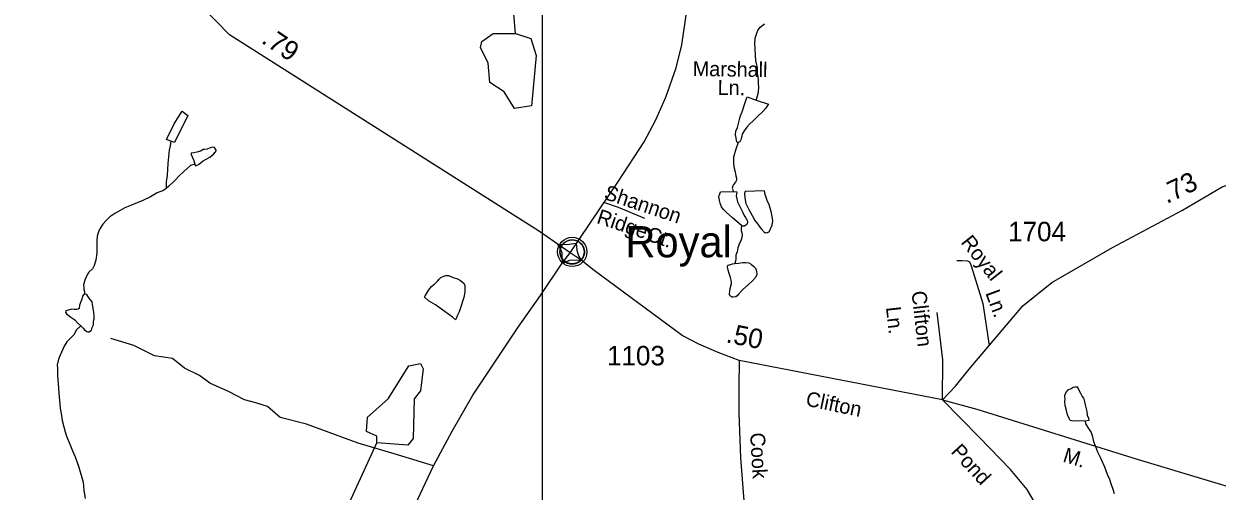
# Model space of a CAD drawing. Extents: x 2126262 to 2293712, y 749403 to 919119.
# Drawn here: x 2186363 to 2194027, y 823569 to 826569 of the extents above; entities that cross this region are included whole.
import ezdxf

# ---------------------------------------------------------------- set-up
doc = ezdxf.new("R2010")
doc.units = 0
for name, color, linetype in [('Exist Civil Demographics Community CELL', 7, 'Continuous'), ('Exist Civil Demographics Community Label', 7, 'Continuous'), ('Exist Hydrographic Misc Water Feature', 7, 'Continuous'), ('Exist Hydrographic Pond Under 1500 Sq Ft', 7, 'Continuous'), ('Exist Road Non-System Type 51', 7, 'Continuous'), ('Exist Road Non-System Type 51 Label', 7, 'Continuous'), ('Exist Road Primary US Attributed', 7, 'Continuous'), ('Exist Road Secondary Mileage Hundredths English Label', 7, 'Continuous'), ('Exist Road Secondary Type 51 Attributed', 7, 'Continuous'), ('Exist Road Secondary Type 51 Label', 7, 'Continuous'), ('Exist Road Secondary Type 51 Number Label', 7, 'Continuous'), ('Map Preparation Inset Cut Line', 7, 'Continuous')]:
    doc.layers.add(name, color=color, linetype=linetype)

msp = doc.modelspace()

# ---------------------------------------------------------------- linework, layer by layer
at = {"layer": 'Exist Civil Demographics Community CELL'}
msp.add_lwpolyline([(2189807, 825117.1), (2189808, 825122.7), (2189809.8, 825129.2), (2189812.7, 825136.4), (2189815.6, 825142.2), (2189819, 825147.9), (2189822.7, 825153), (2189826.7, 825157.4), (2189831.3, 825162), (2189836.8, 825166.6), (2189842.3, 825170.3), (2189847.1, 825173.1), (2189852.2, 825175.6), (2189857.6, 825177.9), (2189863.3, 825179.7), (2189867.6, 825180.8), (2189872.5, 825181.6), (2189876.6, 825182.3), (2189883, 825182.6), (2189887.4, 825182.5), (2189893, 825182.2), (2189898, 825181.5), (2189902.9, 825180.5), (2189907.9, 825179.1), (2189913, 825177.1), (2189919.7, 825174.2), (2189925.9, 825170.7), (2189931, 825167.2), (2189936.2, 825163.2), (2189939.5, 825160), (2189943.6, 825155.6), (2189947.5, 825150.9), (2189950.5, 825146.4), (2189953.7, 825141.3), (2189956.1, 825136.2), (2189958.2, 825131.2), (2189959.7, 825126.2), (2189961, 825121.6), (2189962.1, 825115.5), (2189962.7, 825110.8), (2189963, 825104.8), (2189962.8, 825099), (2189962.2, 825093.3), (2189961.3, 825087.9), (2189959.7, 825081.7), (2189957.8, 825075.9), (2189955.5, 825070.8), (2189952.3, 825064.8), (2189949, 825059.5), (2189945.6, 825054.8), (2189941.4, 825050), (2189936.1, 825045.1), (2189931.1, 825041), (2189926, 825037.5), (2189921.7, 825035), (2189914.9, 825031.8), (2189907.8, 825029.1), (2189901.8, 825027.6), (2189895.2, 825026.3), (2189890.8, 825025.8), (2189886.3, 825025.6), (2189880.7, 825025.6), (2189876.4, 825026), (2189870.8, 825026.7), (2189864.9, 825028), (2189860.3, 825029.3), (2189855.1, 825031.2), (2189850.5, 825033.2), (2189846.6, 825035.4), (2189839.8, 825039.5), (2189834.2, 825043.8), (2189829.3, 825048.3), (2189824.8, 825053.1), (2189821.7, 825057.1), (2189818.7, 825061.3), (2189814.6, 825068.3), (2189812.9, 825071.9), (2189811.2, 825075.9), (2189808.6, 825084.1), (2189807, 825091.1), (2189806.4, 825096.3), (2189806, 825102.6), (2189806, 825107.3), (2189806.5, 825113.8)], close=True, dxfattribs=at)
for centre, radius in [((2189884.6, 825104.7), 94.3), ((2189884.4, 825104.9), 76.7)]:
    msp.add_circle(centre, radius, dxfattribs=at)
at = {"layer": 'Exist Hydrographic Misc Water Feature'}
for points in [[(2189519.6, 826507.2), (2189455.4, 827272.9), (2189528.4, 827540.4), (2189702.5, 827750.1), (2189975.4, 828003.6)], [(2191066.6, 826079.9), (2191070.5, 826091.9), (2191074.6, 826107.9), (2191080.3, 826130), (2191082.2, 826164), (2191081.8, 826184), (2191081.8, 826212), (2191075.6, 826249.9), (2191075.4, 826285.9), (2191064.8, 826333.8), (2191060.7, 826365.7), (2191060.3, 826411.7), (2191058, 826441.7), (2191059.8, 826477.7), (2191065.8, 826495.7), (2191073.6, 826521.8), (2191081.6, 826533.8), (2191091.4, 826547.9), (2191119.3, 826570.1)], [(2190950.5, 825807.1), (2190946.7, 825807.1), (2190942.6, 825811.1), (2190938.7, 825819.1), (2190938.2, 825837.1), (2190934.3, 825857), (2190936, 825879), (2190945.8, 825903.1), (2190949.9, 825921.1), (2190957.5, 825947.1), (2190961.6, 825963.2), (2190965.3, 825979.2), (2190975.4, 826003.3), (2190992.8, 826057.4), (2191002.6, 826083.4), (2191008.6, 826099.5), (2191066.6, 826079.9)], [(2191066.6, 826079.9), (2191144.9, 826054.4), (2191138.8, 826044.4), (2191127.1, 826028.3), (2191111.1, 826008.2), (2191069.3, 825969.9), (2191047.5, 825945.8), (2191023.8, 825925.6), (2191005.9, 825905.5), (2190988.1, 825881.4), (2190976.4, 825861.3), (2190974.3, 825847.3), (2190970.4, 825833.3), (2190966.5, 825825.3), (2190960.6, 825811.2), (2190954.6, 825809.2), (2190950.5, 825807.1)], [(2187307.6, 825815.9), (2187279.5, 825825.7), (2187328.9, 825928), (2187380.4, 826008.3), (2187416.7, 825980.6), (2187329.7, 825808), (2187307.6, 825815.9)], [(2187307.6, 825815.9), (2187301.9, 825785.9), (2187296.1, 825757.8), (2187288.5, 825671.8), (2187283, 825595.8), (2187277.7, 825553.7), (2187275.8, 825517.7), (2187275.8, 825511.7)], [(2187460.6, 825669), (2187464.9, 825657.1), (2187484.6, 825665.2), (2187514.5, 825689.4), (2187556.3, 825713.6), (2187582.2, 825733.8), (2187592, 825745.9), (2187596.1, 825747.9), (2187598.2, 825757.9), (2187593.8, 825763.9), (2187587.9, 825775.9), (2187573.7, 825777.8), (2187559.8, 825773.7), (2187539.9, 825765.5), (2187520, 825761.3), (2187517.8, 825765.3), (2187498.1, 825751.3), (2187474.1, 825745), (2187454, 825740.9), (2187438, 825738.8), (2187438.4, 825730.8), (2187454.6, 825690.9), (2187460.6, 825669)], [(2190950.5, 825807.1), (2190934.8, 825765.1), (2190919.4, 825713), (2190919.6, 825679), (2190921.6, 825651), (2190931.9, 825619.1), (2190936, 825593.2), (2190940.1, 825577.2), (2190940.3, 825565.2), (2190934.3, 825553.1), (2190920.6, 825537), (2190916.5, 825529), (2190912.6, 825514.9), (2190914.7, 825509), (2190916.9, 825501), (2190920.8, 825493)], [(2187460.6, 825669), (2187432.9, 825658.8), (2187414.8, 825642.7), (2187387.2, 825618.5), (2187361.1, 825594.3), (2187333.4, 825564.1), (2187291.6, 825523.8), (2187275.8, 825511.7)], [(2187275.8, 825511.7), (2187259.8, 825499.7), (2187220, 825483.3), (2187176.2, 825459.1), (2187126.3, 825434.8), (2187054.6, 825404.3), (2187010.9, 825388), (2186980.7, 825371.7), (2186947.1, 825351.6), (2186915.1, 825329.3), (2186891.3, 825307.2), (2186869.6, 825283), (2186849.9, 825252.9), (2186841.9, 825232.9), (2186834.1, 825204.8), (2186832.3, 825174.8), (2186830.8, 825098.8), (2186825.1, 825052.8), (2186815.3, 825016.8), (2186803.6, 824996.6), (2186779.6, 824974.5), (2186771.8, 824962.4), (2186759.9, 824938.4), (2186754.2, 824924.3), (2186748, 824902.3), (2186746.4, 824892.3), (2186748.4, 824878.3), (2186748.4, 824866.3), (2186752.5, 824850.4), (2186752.5, 824840.4), (2186754.6, 824834.4)], [(2190972.3, 825273.4), (2190913.8, 825323), (2190873.9, 825360.8), (2190863.6, 825370.7), (2190853.6, 825378.6), (2190843.5, 825394.5), (2190835.3, 825418.5), (2190831.4, 825434.4), (2190827.1, 825462.4), (2190831, 825470.4), (2190836.7, 825490.5), (2190920.8, 825493)], [(2190920.8, 825493), (2190940.9, 825491.2), (2190937, 825465.2), (2190945.4, 825427.2), (2190959.4, 825401.3), (2190979.7, 825357.5), (2190989.9, 825339.6), (2190997.9, 825325.6), (2191006.1, 825309.7), (2191010, 825301.7), (2191010, 825293.7), (2191006.3, 825279.7), (2191000.4, 825275.6), (2190990.3, 825269.6), (2190982.3, 825269.5), (2190972.3, 825273.4)], [(2191155.4, 825384.7), (2191149.2, 825408.7), (2191139, 825428.6), (2191128.7, 825460.5), (2191124.8, 825474.4), (2191120.5, 825496.5), (2190994.8, 825491.6), (2190990.7, 825479.5), (2190993, 825451.6), (2190999.3, 825415.6), (2191019.7, 825377.7), (2191039.7, 825337.9), (2191058, 825306.1), (2191076, 825282.2), (2191090.4, 825264.3), (2191100.4, 825250.4), (2191120.5, 825228.5), (2191126.7, 825228.6), (2191132.6, 825226.6), (2191148.6, 825232.7), (2191168.1, 825276.8), (2191172, 825304.9), (2191167.9, 825332.8), (2191161.5, 825364.8), (2191155.4, 825384.7)], [(2190972.3, 825273.4), (2190970.4, 825251.4), (2190970.6, 825241.4), (2190974.5, 825227.5), (2190976.6, 825215.5), (2190974.7, 825197.5), (2190968.8, 825181.5), (2190957.1, 825155.4), (2190949.3, 825131.3), (2190943.4, 825105.3), (2190935.6, 825083.2), (2190935.8, 825059.3), (2190933.9, 825045.3), (2190930, 825029.3)], [(2190930, 825029.3), (2190951.8, 825033.4), (2190979.9, 825037.6), (2190999.8, 825037.7), (2191019.9, 825033.9), (2191034, 825025.9), (2191052, 825012.1), (2191062.1, 825000.2), (2191068.2, 824982.2), (2191070.3, 824960.3), (2191062.5, 824940.2), (2191042.8, 824918.1), (2191016.8, 824895.9), (2190981.1, 824863.6), (2190953.4, 824833.4), (2190943.4, 824823.4), (2190935.4, 824817.3), (2190917.5, 824813.2), (2190911.6, 824815.2), (2190907.7, 824817.1), (2190901.3, 824821.1), (2190897.4, 824825.1), (2190895.4, 824831.1), (2190895.4, 824837.1), (2190897.4, 824851.1), (2190899.1, 824869.1), (2190906.9, 824901.2), (2190906.9, 824909.2), (2190904.8, 824923.1), (2190900.5, 824941.1), (2190892.3, 824967), (2190886.4, 824987), (2190882.1, 825007), (2190882.1, 825015), (2190884.1, 825019), (2190888, 825019), (2190914, 825027.2), (2190930, 825029.3)], [(2188999.7, 824897.9), (2189021.4, 824918.1), (2189029.4, 824930.1), (2189041.1, 824940.2), (2189059.1, 824948.3), (2189073.1, 824952.4), (2189091.1, 824952.5), (2189121.1, 824940.7), (2189147.3, 824930.9), (2189167.4, 824921), (2189179.3, 824911.1), (2189189.4, 824903.2), (2189195.5, 824889.3), (2189195.9, 824847.2), (2189188.1, 824811.2), (2189166.6, 824745.1), (2189158.6, 824719.1), (2189148.8, 824699), (2189141.2, 824680.9), (2189135, 824668.9), (2189116.8, 824684.8), (2189068.8, 824720.5), (2189006.2, 824764), (2188962.4, 824789.7), (2188936.1, 824813.5), (2188940, 824823.5), (2188951.9, 824839.5), (2188963.8, 824861.7), (2188981.6, 824881.8), (2188995.6, 824895.9), (2188999.7, 824897.9)], [(2186754.6, 824834.4), (2186748.6, 824832.3), (2186738.8, 824820.2), (2186734.9, 824802.2), (2186721.1, 824762.2), (2186717.2, 824742.1), (2186711.3, 824736.1), (2186703.3, 824736), (2186685.3, 824735.9), (2186669.3, 824737.8), (2186665.4, 824735.7), (2186653.3, 824733.7), (2186643.4, 824729.6), (2186633.4, 824725.5), (2186629.5, 824717.5), (2186637.7, 824707.6), (2186665.6, 824685.8), (2186689.8, 824668), (2186707.8, 824650.1), (2186728.1, 824630.2)], [(2186728.1, 824630.2), (2186744.1, 824614.3), (2186752.3, 824604.4), (2186760.3, 824598.5), (2186768.3, 824594.6), (2186774.3, 824592.6), (2186782.2, 824592.6), (2186796.4, 824602.8), (2186802.1, 824618.7), (2186810.1, 824636.8), (2186809.9, 824660.8), (2186813.8, 824672.8), (2186813.6, 824692.8), (2186811.4, 824718.8), (2186803.2, 824766.7), (2186801.1, 824784.7), (2186780.8, 824810.5), (2186766.7, 824830.4), (2186754.6, 824834.4)], [(2186728.1, 824630.2), (2186698.4, 824602), (2186686.5, 824574), (2186638.9, 824527.7), (2186621.1, 824499.6), (2186595.2, 824441.3), (2186585.6, 824415.3), (2186577.8, 824379.3), (2186578, 824355.3), (2186578.4, 824309.3), (2186582.5, 824259.3), (2186587, 824197.4), (2186591.3, 824151.4), (2186595.9, 824101.5), (2186604.1, 824055.5), (2186608.4, 824021.6), (2186618.6, 823981.7), (2186628.9, 823949.7), (2186637.1, 823921.8), (2186653.3, 823881.9), (2186675.6, 823828.1), (2186691.8, 823788.2), (2186716.4, 823722.4), (2186743.1, 823626.7), (2186747.4, 823574.7), (2186755.8, 823520.7)], [(2193178.4, 824019.1), (2193130.3, 824020.8), (2193104.4, 824018.7), (2193082.3, 824022.5), (2193078.4, 824030.5), (2193066.1, 824058.3), (2193059.9, 824086.3), (2193051.5, 824118.3), (2193049.3, 824144.2), (2193051.3, 824160.2), (2193047.4, 824172.2), (2193049.1, 824180.2), (2193051.1, 824192.2), (2193059.1, 824206.3), (2193070.8, 824220.3), (2193088.8, 824228.4), (2193102.8, 824236.6), (2193112.8, 824238.6), (2193126.8, 824238.7), (2193130.9, 824232.8), (2193138.9, 824216.8), (2193149.1, 824198.9), (2193159.2, 824177), (2193167.4, 824165), (2193169.4, 824161), (2193181.5, 824115.1), (2193189.9, 824079.2), (2193192.2, 824057.2), (2193200.2, 824037.3), (2193202.4, 824023.3), (2193178.4, 824019.1)], [(2193178.4, 824019.1), (2193180.3, 824001.1), (2193204.7, 823965.3), (2193216.8, 823945.5), (2193222.9, 823925.5), (2193233.2, 823887.6), (2193245.3, 823855.6), (2193257.6, 823821.8), (2193275.8, 823787.9), (2193284, 823767.9), (2193302.3, 823724.1), (2193320.5, 823678.3), (2193334.9, 823646.3), (2193343.1, 823618.4), (2193357.2, 823582.5), (2193365.4, 823554.6)], [(2187301.6, 821911.1), (2187242.5, 822128.8), (2187240.4, 822401.2), (2187281.5, 822511.9), (2187380.5, 822621.4), (2187687.5, 822762.6), (2187985.6, 823091.2), (2188283.5, 823285.1), (2188407.6, 823394), (2188629.5, 823878.2)]]:
    msp.add_lwpolyline(points, dxfattribs=at)
at = {"layer": 'Exist Hydrographic Pond Under 1500 Sq Ft'}
for points in [[(2189519.6, 826507.2), (2189619.5, 826475.6), (2189653.5, 826366.7), (2189622.5, 826042.5), (2189514.5, 826025.1), (2189446.6, 826131.5), (2189354.5, 826192.4), (2189345.5, 826317.3), (2189295.5, 826416.7), (2189303.5, 826455.9), (2189377.5, 826506.9), (2189519.6, 826507.2)], [(2188629.5, 823878.2), (2188629.5, 823920.9), (2188562.4, 823951.8), (2188569.6, 824043.5), (2188702.5, 824162.2), (2188834.5, 824372.7), (2188909.6, 824387.5), (2188926.6, 824354.4), (2188910.6, 824213.6), (2188869.6, 824162), (2188862.4, 823906.2), (2188829.6, 823864.3), (2188629.5, 823878.2)]]:
    msp.add_lwpolyline(points, dxfattribs=at)
at = {"layer": 'Exist Road Non-System Type 51'}
for points in [[(2190086.5, 825423.1), (2190179.5, 825391.8), (2190349.7, 825322)], [(2189790.2, 825154.8), (2189818.3, 825152.3), (2189865.1, 825154.4), (2189910.4, 825160.7)], [(2189790.2, 825154.8), (2189806.5, 825127.2), (2189817.7, 825100.6), (2189821.1, 825032.9)], [(2189910.4, 825160.7), (2189913.9, 825117), (2189925, 825080), (2189943.1, 825052.8)], [(2189821.1, 825032.9), (2189869.5, 825050.7), (2189914.2, 825054.8), (2189943.1, 825052.8)], [(2192353.9, 825050), (2192386.8, 825050), (2192424.1, 825047.8), (2192435.1, 825041.2), (2192443.9, 825021.4), (2192457, 824981.9), (2192520.7, 824773.3), (2192562.1, 824503.8)], [(2192261.8, 824154.3), (2192264, 824412), (2192227.7, 824716.4)], [(2188994.6, 823731.4), (2188763.2, 823802.4), (2188509.3, 823877.8), (2188178.4, 823999.8), (2188008.2, 824041.6), (2187977.5, 824069.6), (2187927.2, 824111.5), (2187851.9, 824136.6), (2187779.4, 824156.1), (2187676.1, 824209.2), (2187557.1, 824261.6), (2187490.1, 824311.9), (2187395.3, 824359.4), (2187317.1, 824420.8), (2187202.7, 824437.6), (2187068.8, 824504.6), (2186920.9, 824549.3)], [(2190957.4, 824408.4), (2190955.3, 824237.4), (2190953.9, 824068.4), (2190965, 823783.6), (2190990.2, 823452.7), (2191021.6, 823058.2), (2191022.9, 823002.4), (2191011.8, 822954.9), (2190976.9, 822910.2), (2190840.9, 822771.3), (2190796.2, 822715.4), (2190758.6, 822621.9), (2190702.1, 822509.5), (2190661.6, 822427.1)]]:
    msp.add_lwpolyline(points, dxfattribs=at)
at = {"layer": 'Exist Road Primary US Attributed'}
for points in [[(2189871, 825098.9), (2190181.4, 825560), (2190346, 825811.3), (2190421.9, 825953.6), (2190485.8, 826097.4), (2190552, 826287.3), (2190588.3, 826435.3), (2190658, 826902.5), (2190730.5, 827380), (2190836.4, 828154.1), (2190905.5, 828538.7), (2190941.8, 828778.3), (2191028.9, 829391.2), (2191254.9, 830874.2), (2191348.4, 831367.1), (2191429.7, 831678.5), (2191573, 832105.7), (2191659.5, 832309.6)], [(2187418.2, 819712.2), (2187653.4, 820362.5), (2187746.8, 820598.5), (2187928.7, 821085.4), (2187965.7, 821181.5), (2188221.4, 821848.9), (2188494.4, 822545.2), (2188654.9, 822962.7), (2188760.9, 823216.9), (2188859.9, 823444.5), (2188994.6, 823731.4), (2189114.5, 823954.8), (2189247.1, 824185.2), (2189536.8, 824621.2), (2189680.5, 824825.1), (2189821.1, 825032.9), (2189871, 825098.9)]]:
    msp.add_lwpolyline(points, dxfattribs=at)
at = {"layer": 'Exist Road Secondary Type 51 Attributed'}
for points in [[(2189871, 825098.9), (2189674, 825235.4), (2187683.8, 826498.3), (2187510.1, 826676.4), (2187025.3, 827206.3), (2186668.2, 827524.6), (2186540.3, 827598.7)], [(2192261.8, 824154.3), (2192345.3, 824242), (2192433.1, 824352.3), (2192778.4, 824757.9), (2192964.7, 824909.4), (2193355.3, 825132.8), (2193803.9, 825373.7), (2194057.8, 825521.7), (2194216.8, 825574.7), (2194836.2, 825757.7), (2194945.1, 825766), (2195108.1, 825755.7), (2195162.4, 825746.1), (2195262.8, 825714), (2195352.8, 825670), (2195421.2, 825629.5), (2195504.9, 825563.9), (2195545.3, 825523.4)], [(2192261.8, 824154.3), (2190957.4, 824408.4), (2190821.3, 824459.4), (2190698.6, 824512.5), (2190591.2, 824568.3), (2190024.7, 824985.8), (2189943.1, 825052.8), (2189871, 825098.9)], [(2192261.8, 824154.3), (2192482.2, 824094.7), (2193513.9, 823774.3), (2194446.5, 823494.3)], [(2192859, 823487.5), (2192806, 823579.6), (2192699.9, 823706.7), (2192498.3, 823915.4), (2192261.8, 824154.3)]]:
    msp.add_lwpolyline(points, dxfattribs=at)
at = {"layer": 'Map Preparation Inset Cut Line'}
msp.add_lwpolyline([(2133630.5, 852884.6), (2189691.2, 852884.6), (2189691.2, 811054.9), (2164878.1, 811054.9), (2133665.4, 826054.8)], close=True, dxfattribs=at)

# ---------------------------------------------------------------- texts
at = {"layer": 'Exist Civil Demographics Community Label'}
msp.add_text('Royal', height=200, dxfattribs=at).set_placement((2190226.1, 825070.2))
at = {"layer": 'Exist Road Non-System Type 51 Label'}
for s, rotation, p in [('Marshall', 359.08998, (2190658, 826234.5)), ('Ln.', 359.08998, (2190817.9, 826113.5)), ('Shannon', 341.55212, (2190082.8, 825446.3)), ('Ridge', 341.55212, (2190036, 825291.5)), ('Ct.', 341.55212, (2190354.7, 825180.9)), ('Royal', 308.43276, (2192376, 825165)), ('Clifton', 276.45406, (2192063.5, 824849.6)), ('Ln.', 290.34255, (2192536.8, 824841.3)), ('Ln.', 276.45406, (2191899.3, 824748.9)), ('Cook', 273.24242, (2191027, 823942.4))]:
    msp.add_text(s, height=95, rotation=rotation, dxfattribs=at).set_placement(p)
at = {"layer": 'Exist Road Secondary Mileage Hundredths English Label'}
for s, rotation, p in [('.79', 326.34327, (2187882.1, 826450.5)), ('.73', 25.48636, (2193702.8, 825412.4)), ('.50', 348.70521, (2190867.3, 824525))]:
    msp.add_text(s, height=125, rotation=rotation, dxfattribs=at).set_placement(p)
at = {"layer": 'Exist Road Secondary Type 51 Label'}
for s, rotation, p in [('Clifton', 348.18393, (2191379.3, 824118.5)), ('Pond', 312.51029, (2192311.7, 823818.8)), ('M.', 342.7011, (2193030.2, 823759.7))]:
    msp.add_text(s, height=95, rotation=rotation, dxfattribs=at).set_placement(p)
at = {"layer": 'Exist Road Secondary Type 51 Number Label'}
for s, p in [('1704', (2192684.1, 825173)), ('1103', (2190108, 824376.3))]:
    msp.add_text(s, height=125, dxfattribs=at).set_placement(p)

doc.saveas('drawing.dxf')
